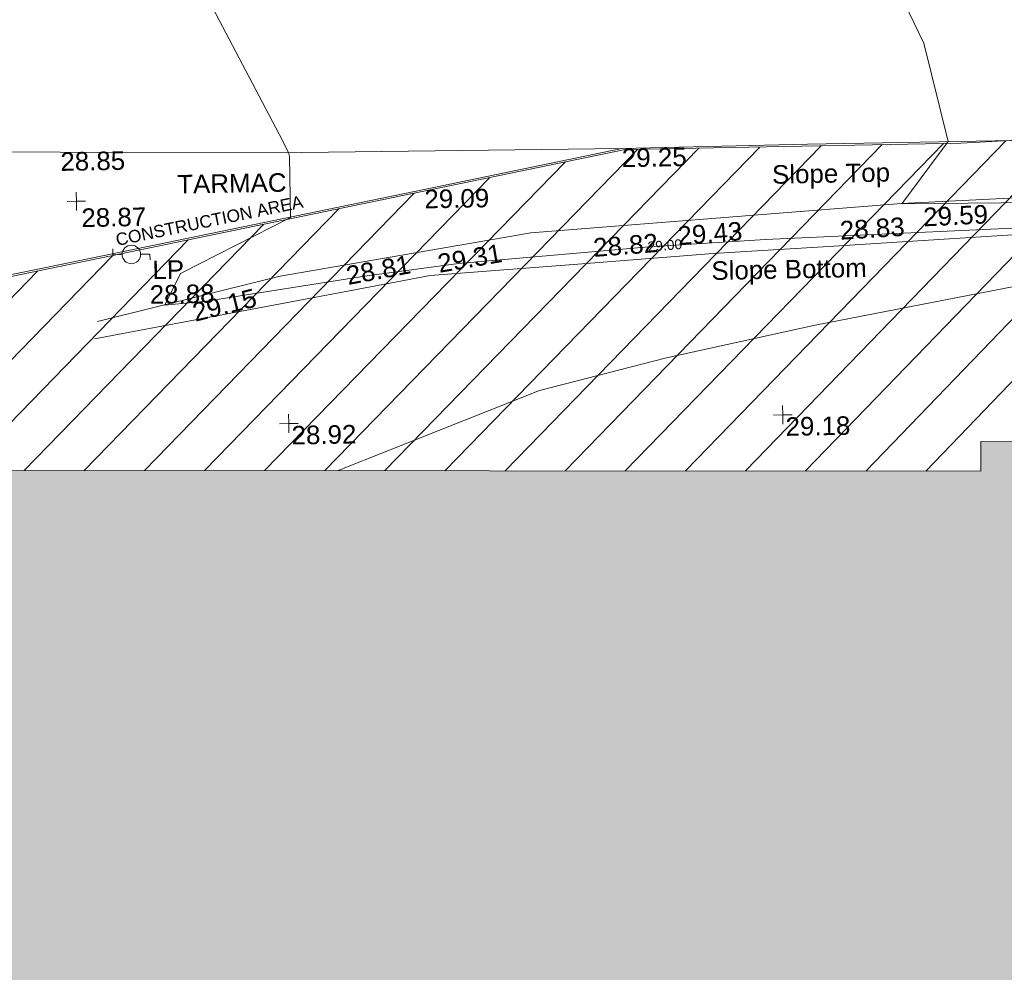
# Model space of a CAD drawing. Header units: millimetres. Extents: x -287732 to 520720, y -103372 to 287754.
# Tile 266 of 380: x 19717 to 39645, y 153938 to 173212. Entities that reach past the tile are written whole.
import ezdxf

# ---------------------------------------------------------------- set-up
doc = ezdxf.new("R2010")
doc.units = ezdxf.units.MM
for name, pattern in [('IMPORT-HIDDEN2 _3_', [4762.5, 3175, -1587.5]), ('IMPORT-UG_DRAINAGE_UNIDENTIFIED_QLB2 _2_', [2700, 1500, -300.0000000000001, 0, -250, 150, -300.0000000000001, 0, -200]), ('IMPORT-UG_ELEC_STREET LIGHTING_QLB2 _2_', [2700, 1500, -300.0000000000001, 0, -250, 150, -300.0000000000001, 0, -200])]:
    doc.linetypes.add(name, pattern=pattern)
for name, color, linetype, lineweight, true_color in [('00_TOPO_FENCE', 7, 'Continuous', 9, 0x3f7f4f), ('00_TOPO_FURN_LAMP_POST', 7, 'Continuous', 9, 0x666666), ('00_TOPO_LEVEL_SPOT', 7, 'Continuous', 9, 0x666666), ('00_UAV_LEVEL_SPOT', 7, 'Continuous', 9, 0x666666), ('00_UAV_SLOPE_BOTTOM', 30, 'Continuous', 9, 0xff7f00), ('00_UAV_SLOPE_TOP', 40, 'Continuous', 9, 0xffbf00), ('01_DTM_CONTOUR_MNR', 7, 'Continuous', 9, 0xa5a552), ('01_DTM_CONTOUR_MNR_LABELS', 7, 'Continuous', 9, 0xa5a552), ('12333-PUM-2D-U-0001-C01 - Rev2_REVIT IMPORT_dwg', 7, 'Continuous', 9, 0x767676), ('A_RHA_Line', 7, 'Continuous', 9, 0x00a600), ('PUM-CHAMBER EXTENTS', 6, 'IMPORT-HIDDEN2 _3_', 9, 0xff00ff), ('PUM-UNABLE TO SURVEY', 190, 'Continuous', 9, 0x7f00ff), ('PUM-UNIDENTIFIED-QLB2', 150, 'IMPORT-UG_DRAINAGE_UNIDENTIFIED_QLB2 _2_', 9, 0x007fff)]:
    doc.layers.add(name, color=color, linetype=linetype, lineweight=lineweight, true_color=true_color)
for name, color, linetype, lineweight in [('00_TOPO_ROAD_EDGE', 7, 'Continuous', 9), ('00_TOPO_SURVEY_TEXT', 7, 'Continuous', 9), ('A_RHA_Detail', 7, 'Continuous', 9)]:
    doc.layers.add(name, color=color, linetype=linetype, lineweight=lineweight)
doc.styles.add('Arial_1', font='arial.ttf', dxfattribs={"height": 250})
doc.styles.add('Swis721 Lt BT_1', font='swissl.ttf', dxfattribs={"height": 200})
doc.styles.add('Swis721 Lt BT_2', font='swissl.ttf', dxfattribs={"height": 375})

# ---------------------------------------------------------------- blocks, each defined once
blk = doc.blocks.new('12333-PUM-2D-U-0001-C01 - Rev2_REVIT IMPORT_dwg_MSL_Lamp_Post_SYM-2077199-Site Location Plan Proposed')
at = {"layer": '00_TOPO_FURN_LAMP_POST', "color": 254, "true_color": 0xcccccc, "flags": 128}
for points in [[(-500.1060478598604, 0), (-1000.212095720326, 0), (-1000.212095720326, 316.7338303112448)], [(500.1060478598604, 0), (1000.21209571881, 0), (1000.21209571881, -316.7338303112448)]]:
    blk.add_lwpolyline(points, dxfattribs=at)
at = {"layer": '00_TOPO_FURN_LAMP_POST', "color": 254, "true_color": 0xcccccc}
blk.add_circle((0, 0), 500.1060478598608, dxfattribs=at)
blk = doc.blocks.new('12333-PUM-2D-U-0001-C01 - Rev2_REVIT IMPORT_dwg_MM-2077200-Site Location Plan Proposed')
at = {"layer": '00_TOPO_LEVEL_SPOT', "color": 254, "true_color": 0xcccccc, "flags": 128}
for points in [[(0, -500.0000000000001), (0, 0), (-500.0000000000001, 0)], [(500.0000000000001, 0), (0, 0), (0, 500.0000000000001)]]:
    blk.add_lwpolyline(points, dxfattribs=at)
blk = doc.blocks.new('12333-PUM-2D-U-0001-C01 - Rev2_REVIT IMPORT_dwg_UAV-2077255-Site Location Plan Proposed')
at = {"layer": '00_UAV_LEVEL_SPOT', "color": 254, "true_color": 0xcccccc, "flags": 128}
for points in [[(0, -500.0000000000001), (0, 0), (-500.0000000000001, 0)], [(500.0000000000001, 0), (0, 0), (0, 500.0000000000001)]]:
    blk.add_lwpolyline(points, dxfattribs=at)
blk = doc.blocks.new('12333-PUM-2D-U-0001-C01 - Rev2_REVIT IMPORT_dwg_MGS62954_T2_Galway_ITM_3d_Rev1-2077680-Site Location Plan Proposed')
at = {"layer": '00_TOPO_FENCE', "color": 254, "true_color": 0xcccccc, "flags": 128}
blk.add_lwpolyline([(533917210.8499774, 725719413.5790299), (533920897.2640228, 725722460.6173444), (533924975.9873791, 725723213.0356815), (533932823.7300687, 725724684.2544779), (533936834.055387, 725725447.237831), (533940594.3079119, 725725466.5095569), (533946282.1384676, 725725466.6874782), (533949005.3609898, 725725595.4479479), (533953007.702599, 725725884.8935101), (533956868.8166245, 725726174.3537374), (533962564.0963076, 725726634.5533946), (533967466.2553149, 725727097.478056), (533974024.9029548, 725727775.8969332), (533981580.335156, 725728558.1503834), (533988359.9939132, 725729322.6214049), (533990621.588184, 725729601.8056607), (533993695.2178851, 725730037.3716668), (533996392.6667585, 725727018.971834)], dxfattribs=at)
at = {"layer": '00_TOPO_ROAD_EDGE', "color": 254, "true_color": 0xcccccc, "flags": 128}
blk.add_lwpolyline([(533908739.4146973, 725725947.7958801), (533912670.0000001, 725725800.0000001), (533916310.0000002, 725725740.0000001), (533919950.0000001, 725725680.0000001), (533925470.0000001, 725725570.0000002), (533929820.0000001, 725725480), (533936834.0553869, 725725447.2378309)], dxfattribs=at)
at = {"layer": '00_UAV_SLOPE_BOTTOM', "color": 254, "true_color": 0xcccccc, "flags": 128}
blk.add_lwpolyline([(533926095.5020001, 725721780.4730002), (533931024.3664668, 725722620.0286993), (533932911.5020001, 725722941.4730003), (533935991.5456952, 725723126.6943834), (533938648.502, 725723286.473), (533940984.2737063, 725723391.6327262), (533945889.5020001, 725723612.4730002), (533945979.1114188, 725723613.6384678), (533950978.6612934, 725723678.6630307), (533955423.5020001, 725723736.4730002), (533955977.917982, 725723717.0541885), (533958535.502, 725723627.4730002), (533959361.3967623, 725723508.1642195)], dxfattribs=at)
at = {"layer": '00_UAV_SLOPE_TOP', "color": 254, "true_color": 0xcccccc, "flags": 128}
blk.add_lwpolyline([(533959376.39128, 725724332.1499835), (533959212.5020001, 725724352.4730002), (533958411.5020001, 725724424.4729999), (533954383.5630055, 725724466.2303815), (533951080.5020001, 725724500.4729999), (533949388.2626512, 725724447.9470867), (533944396.3173795, 725724293.000634), (533942478.5020003, 725724233.4729999), (533939406.0361749, 725724045.2793543), (533934968.5020002, 725723773.4730002), (533934422.3101888, 725723688.8743863), (533929874.5020001, 725722984.473), (533929489.4098271, 725722896.1729335), (533926167.502, 725722134.4730002)], dxfattribs=at)
at = {"layer": '01_DTM_CONTOUR_MNR', "color": 254, "true_color": 0xcccccc, "flags": 128}
for points in [[(533930979.0969127, 725719029.6585271), (533935085.4094721, 725720582.326491), (533937669.1192009, 725721193.6077042), (533940689.3989756, 725721803.3353262), (533945457.5758684, 725722644.4815688)], [(533945311.136018, 725723715.2479968), (533939712.2363847, 725723550.7055357), (533937672.2529827, 725723460.2809875), (533937427.6401035, 725723449.4382474), (533933491.1266186, 725723174.1432494), (533931632.0532677, 725722956.8150887), (533928376.1216023, 725722504.4949398), (533927530, 725722440.0000001), (533927862.5388957, 725723074.420461), (533930110, 725724170.0000001), (533930105.5518651, 725725403.8528361), (533930090, 725725480), (533929905.3720683, 725725853.6574577), (533928540.0000001, 725728570.0000001)], [(533959310.2695957, 725720698.6002264), (533958710.4133758, 725723813.130792), (533958479.7215033, 725723996.3077878), (533956834.8374403, 725724061.76905), (533953111.8362012, 725724144.1945825), (533949192.5206046, 725724176.3281962), (533942480.0000001, 725724230), (533943440.0000002, 725725470.0000001), (533942986.1934584, 725727467.9160714), (533942510.0000001, 725728500)]]:
    blk.add_lwpolyline(points, dxfattribs=at)
at = {"xscale": 0.375, "yscale": 0.375, "zscale": 0.375}
for name, p in [('12333-PUM-2D-U-0001-C01 - Rev2_REVIT IMPORT_dwg_MM-2077200-Site Location Plan Proposed', (533925780.0000001, 725724570.0000001)), ('12333-PUM-2D-U-0001-C01 - Rev2_REVIT IMPORT_dwg_MSL_Lamp_Post_SYM-2077199-Site Location Plan Proposed', (533926873.8406577, 725723475.6621387)), ('12333-PUM-2D-U-0001-C01 - Rev2_REVIT IMPORT_dwg_UAV-2077255-Site Location Plan Proposed', (533930000.0000001, 725720000)), ('12333-PUM-2D-U-0001-C01 - Rev2_REVIT IMPORT_dwg_UAV-2077255-Site Location Plan Proposed', (533940000.0000001, 725720000))]:
    blk.add_blockref(name, p, dxfattribs=at)
at = {"layer": '00_TOPO_FENCE', "color": 251, "true_color": 0x666666, "insert": (533932823.7, 725724679.529608), "char_height": 375, "width": 1495.902363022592, "attachment_point": 1, "line_spacing_factor": 1.005061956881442, "style": 'Swis721 Lt BT_2'}
blk.add_mtext('29.09', dxfattribs=at)
at = {"layer": '00_TOPO_FURN_LAMP_POST', "char_height": 375, "attachment_point": 1, "line_spacing_factor": 1.005061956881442, "style": 'Swis721 Lt BT_2'}
for s, insert, width in [('LP', (533927293.7930259, 725723343.0335476), 707.5855621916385), ('28.88', (533927231.5104414, 725722845.0847043), 1495.902363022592)]:
    blk.add_mtext(s, dxfattribs=dict(at, insert=insert, width=width))
at = {"layer": '00_TOPO_LEVEL_SPOT', "insert": (533925875.0808528, 725724422.6102245), "char_height": 375, "width": 1495.902363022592, "attachment_point": 1, "line_spacing_factor": 1.005061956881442, "style": 'Swis721 Lt BT_2'}
blk.add_mtext('28.87', dxfattribs=at)
at = {"layer": '00_TOPO_ROAD_EDGE', "color": 251, "true_color": 0x666666, "char_height": 375, "width": 1495.902363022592, "attachment_point": 1, "line_spacing_factor": 1.005061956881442, "style": 'Swis721 Lt BT_2'}
for s, insert in [('28.85', (533925470.0000001, 725725565.2296078)), ('29.25', (533936834.1, 725725442.4296081))]:
    blk.add_mtext(s, dxfattribs=dict(at, insert=insert))
at = {"layer": '00_TOPO_SURVEY_TEXT', "color": 251, "true_color": 0x666666, "insert": (533927826.564811, 725725066.3089814), "char_height": 375, "width": 2450.430537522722, "attachment_point": 1, "line_spacing_factor": 1.005061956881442, "style": 'Swis721 Lt BT_2'}
blk.add_mtext('TARMAC', dxfattribs=at)
at = {"layer": '00_UAV_LEVEL_SPOT', "char_height": 375, "width": 1495.902363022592, "attachment_point": 1, "line_spacing_factor": 1.005061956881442, "style": 'Swis721 Lt BT_2'}
for s, insert in [('28.92', (533930051.8765643, 725719949.1441548)), ('29.18', (533940051.8765643, 725719949.1441548))]:
    blk.add_mtext(s, dxfattribs=dict(at, insert=insert))
at = {"layer": '00_UAV_SLOPE_BOTTOM', "color": 251, "true_color": 0x666666, "char_height": 375, "attachment_point": 1, "line_spacing_factor": 1.005061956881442, "style": 'Swis721 Lt BT_2'}
for s, insert, width, rotation in [('28.83', (533941211.7473537, 725723897.6051607), 1495.902363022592, 2.577795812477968), ('28.82', (533936211.3674719, 725723636.0378343), 1495.902363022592, 3.4413922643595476), ('28.81', (533931187.6598294, 725723150.2056909), 1495.902363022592, 9.666671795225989), ('Slope Bottom', (533938604.7648637, 725723128.9857819), 3685.143599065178, 0.14278730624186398)]:
    blk.add_mtext(s, dxfattribs=dict(at, insert=insert, width=width, rotation=rotation))
at = {"layer": '00_UAV_SLOPE_TOP', "color": 251, "true_color": 0x666666, "char_height": 375, "attachment_point": 1, "line_spacing_factor": 1.005061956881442, "style": 'Swis721 Lt BT_2'}
for s, insert, width, rotation in [('Slope Top', (533939866.6950881, 725725052.4280275), 2763.857699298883, 0.14278730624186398), ('29.59', (533942906.2703999, 725724137.8035566), 1495.902363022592, 1.7778496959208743), ('29.43', (533937923.1227946, 725723845.3497308), 1495.902363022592, 3.505082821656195), ('29.31', (533933043.9524289, 725723365.1900711), 1495.902363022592, 8.804472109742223), ('29.15', (533928059.1342908, 725722456.4959642), 1495.902363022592, 12.914444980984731)]:
    blk.add_mtext(s, dxfattribs=dict(at, insert=insert, width=width, rotation=rotation))
at = {"layer": '01_DTM_CONTOUR_MNR_LABELS', "color": 251, "true_color": 0x666666, "insert": (533937666.03804, 725723570.736824), "char_height": 200, "width": 797.8007824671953, "attachment_point": 2, "rotation": 3.642346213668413, "line_spacing_factor": 1.005061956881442, "style": 'Swis721 Lt BT_1'}
blk.add_mtext('29.00', dxfattribs=at)
blk = doc.blocks.new('12333-PUM-2D-U-0001-C01 - Rev2_REVIT IMPORT_dwg-1620468-Site Location Plan Proposed')
at = {"layer": 'PUM-CHAMBER EXTENTS', "true_color": 0xfff4d4}
h = blk.add_hatch(dxfattribs=at)
h.set_pattern_fill('FP_14', style=0, pattern_type=2)
h.set_pattern_definition([(45, (-533641079.65, -725615854.3560001), (-618.7184335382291, 618.7184335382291), [])])
h.paths.add_polyline_path([(351699.7223387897, 60394.56140982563), (351708.9931529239, 60906.25732130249), (352393.2163071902, 60898.13015708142), (353041.6677554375, 66223.39089351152), (353206.9931679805, 73966.25732118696), (353982.8594361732, 73952.71452510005), (354317.3501528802, 76699.64382133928), (358888.3501528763, 76111.64382135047), (361222.350152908, 86809.64382132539), (361563.3501529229, 88895.64382133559), (363078.3501529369, 90435.64382137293), (363904.3501529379, 101867.6438212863), (365385.1266995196, 110525.3932341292), (365230.9820148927, 110551.7047199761), (365498.4008083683, 111226.8875165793), (365470.0968050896, 111952.5482150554), (365624.7061381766, 111926.1574136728), (366051.3501529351, 114420.6438213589), (364898.3501528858, 114331.6438213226), (360524.3501529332, 111561.643821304), (356416.7002318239, 111258.678218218), (357929.2858412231, 111182.0907012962), (360544.5530249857, 111349.5624075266), (360546.5568067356, 111049.5690885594), (355314.0187962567, 111014.6190039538), (355309.6134037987, 111177.0234435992), (355277.3501528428, 111174.6438213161), (352644.3501529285, 114141.6438213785), (338239.8330883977, 112460.2766464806), (329804.3501528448, 111555.6438213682), (319532.3501528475, 110592.6438213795), (310517.3501528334, 109863.6438213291), (302620.3501528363, 109581.6438213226), (295825.3501529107, 109566.6438213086), (279813.350152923, 106549.6438213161), (276140.8366145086, 103581.1872824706), (276061.814112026, 103425.8629484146), (271406.8224872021, 105468.1551963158), (271509.3894614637, 105701.9358727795), (267649.3501529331, 107463.6438213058), (260223.350152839, 100640.6438213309), (259796.3501529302, 72682.64382134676), (269496.3501528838, 64316.64382130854), (273776.3501529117, 63665.64382135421), (309011.3501528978, 62955.64382139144), (311037.3501528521, 62074.6438213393), (338250.4136490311, 60841.37633496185), (351699.5658924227, 60394.56660730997)])
h.paths.add_polyline_path([(268358.9909750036, 65556.86419187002), (264596.4920611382, 69167.41490751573), (264804.2082447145, 69383.87273540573), (266581.5988270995, 67470.36930634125), (268566.7072650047, 65773.32227584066), (268393.5501527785, 65592.87780161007)])
h.paths.add_polyline_path([(332379.8871528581, 67575.85382149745), (302320.8871528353, 68122.85382142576), (302332.4158496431, 68783.33241919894), (280169.8095181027, 69186.63780598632), (280330.3604934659, 78384.59702432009), (275960.0958838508, 78464.13017966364), (276108.0612945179, 86595.19465455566), (280450.151176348, 86519.40319374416), (280756.2778082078, 103341.6855813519), (302910.5740271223, 102938.5317815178), (302920.972094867, 103534.2366836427), (310787.9439886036, 103391.077438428), (310815.0515439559, 104880.7045066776), (318228.828162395, 104745.7919744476), (318301.0448391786, 108714.2766025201), (322633.8020448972, 108635.4310593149), (322539.6341878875, 103240.5581443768), (349750.1643799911, 102745.3933022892), (349310.9351529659, 74176.4228213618), (332506.0083566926, 74506.52523825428), (332420.0679097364, 69783.88557772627)])
h.paths.add_polyline_path([(262373.7501529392, 72788.24382127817), (262335.6501529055, 75226.64382126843), (265345.5501529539, 75226.64382127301), (265383.6501528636, 72864.44382129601), (265304.282726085, 72862.43451935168)])
h.paths.add_polyline_path([(261383.1501529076, 75912.44382133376), (261459.3501528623, 80789.24382130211), (267517.2501529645, 80713.04382131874), (267441.0501529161, 75836.24382126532), (261504.349508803, 75910.91930113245)])
h.paths.add_polyline_path([(302573.8228673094, 78329.5292630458), (302592.4407276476, 78963.90062831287), (306343.567266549, 78898.43991812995), (306598.9518629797, 91613.856582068), (302817.47857218, 91689.80612071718), (302824.7189976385, 92271.11380375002), (296640.3411529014, 92395.32482125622), (296360.3411528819, 78454.32482147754), (302538.3452618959, 78330.24181806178)])
h.paths.add_polyline_path([(261840.3501529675, 80865.44382132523), (261687.9501528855, 92981.24382128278), (264050.1501528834, 92981.2438213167), (264202.5501529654, 80865.44382135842), (262112.9041611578, 80865.44382132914)])
h.paths.add_polyline_path([(274664.4282881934, 104261.9875886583), (272430.0401462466, 105281.7542374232), (273799.1437452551, 104582.3695657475), (274486.1144024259, 104328.01044291)])
h.paths.add_polyline_path([(315481.3501528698, 115683.6438212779), (326437.1652111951, 116343.5766866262), (364189.3501528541, 120948.6438212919), (366744.3501529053, 124721.6438213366), (363517.3501528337, 126053.6438213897), (359872.3501529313, 126432.6438213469), (352849.3501528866, 126181.6438212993), (339104.3501528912, 124625.6438213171), (335451.3501528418, 124514.6438212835), (325145.3501528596, 123235.643821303), (319635.3501528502, 122976.6438213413), (314446.3501528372, 122493.6438213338), (313566.3501528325, 118980.6438212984), (313763.6326656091, 118640.9882366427)])
h.paths.add_polyline_path([(322305.0501529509, 119194.0438212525), (322152.6501528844, 121403.8438213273), (326724.6501528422, 121784.8438212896), (326877.0501529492, 119498.8438213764), (323355.1979920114, 119264.0536772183)])
h.paths.add_polyline_path([(328629.650152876, 120870.4438213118), (328477.2501528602, 122089.6438212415), (329810.7501529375, 122242.0438213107), (329963.150152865, 121022.843821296), (328841.381541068, 120894.6416942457)])
h.paths.add_polyline_path([(317352.0501529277, 121480.0438213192), (317352.0501529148, 121861.0438213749), (317618.7501529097, 121856.3885555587), (317618.7501529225, 121480.0438212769), (317362.3608134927, 121480.0438213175)])
h.paths.add_polyline_path([(331601.450152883, 122089.6438213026), (331144.2501529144, 122242.0438212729), (331258.5501528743, 122623.0438212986), (331715.7501528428, 122470.6438213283), (331644.5503212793, 122233.3110493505)])
at = {"layer": 'PUM-UNABLE TO SURVEY', "color": 7, "true_color": 0xfff4d4, "flags": 128}
blk.add_lwpolyline([(276146.350152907, 103585.6438212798), (279813.3501529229, 106549.643821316), (295825.3501529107, 109566.6438213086), (302620.3501528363, 109581.6438213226), (310517.3501528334, 109863.6438213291), (319532.3501528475, 110592.6438213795), (329804.3501528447, 111555.6438213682), (338504.3501529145, 112488.6438213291), (352644.3501529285, 114141.6438213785), (355277.3501528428, 111174.6438213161), (355312.9323998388, 111177.2682409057)], dxfattribs=at)
blk.add_blockref('12333-PUM-2D-U-0001-C01 - Rev2_REVIT IMPORT_dwg_MGS62954_T2_Galway_ITM_3d_Rev1-2077680-Site Location Plan Proposed', (-533641079.6498471, -725615854.3561786))
at = {"layer": 'PUM-UNIDENTIFIED-QLB2', "insert": (287360.6745043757, 108400.1130517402), "char_height": 250, "width": 4603.372719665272, "attachment_point": 2, "rotation": 10.670634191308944, "line_spacing_factor": 0.9417779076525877, "style": 'Arial_1'}
blk.add_mtext('CONSTRUCTION AREA', dxfattribs=at)

msp = doc.modelspace()

# ---------------------------------------------------------------- hatches: boundary and pattern name
at = {"layer": 'A_RHA_Detail', "true_color": 0xc0c0c0}
h = msp.add_hatch(color=9, dxfattribs=at)
h.paths.add_polyline_path([(-80880.60083809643, -68502.79057078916), (-80400.865924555, -68483.41509113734), (-80400.865924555, -62984.64684185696), (-24474.85765177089, -63009.32043784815), (-24456.14471271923, -50840.30023858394), (-36622.55041039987, -50831.65104353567), (-36622.55041039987, -44228.57792613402), (-50959.0526582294, -44218.38599194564), (-50959.0526582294, -42573.78171514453), (-54563.9325804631, -42571.21897729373), (-54565.69773352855, -45054.17447474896), (-92408.82109321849, -45027.27149621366), (-92411.78875845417, -49201.74309222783), (-100061.9988811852, -49201.74309222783), (-100052.2214449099, -64852.82557838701), (-86120.90825229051, -64852.82557838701), (-86092.1662649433, -62957.90041523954), (-84861.10047608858, -62957.90041523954), (-84854.79052929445, -68240.109737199), (-80870.60226892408, -68240.10973722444)])
h.paths.add_polyline_path([(-137238.9269902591, -68461.9384092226), (-132719.7426408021, -68433.0633692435), (-132847.0731201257, -62850.04282283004), (-130454.6837966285, -62916.63108078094), (-130498.2830220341, -61355.85393642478), (-117581.136331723, -61423.42893438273), (-117492.3908565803, -49183.91309190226), (-125136.5200282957, -49178.47881952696), (-125133.572703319, -45032.61887136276), (-163007.1824077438, -45005.6942194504), (-163007.1824076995, -44090.2963411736), (-163123.8521269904, -44090.21339942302), (-163122.6389897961, -42383.75184302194), (-166563.8543419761, -42383.75184298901), (-166565.034908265, -44044.39824208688), (-193158.4656786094, -44025.49275805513), (-193195.152889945, -62863.65652504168), (-137269.7106414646, -62916.63108078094), (-137254.3708868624, -65679.90523788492)])
h.paths.add_polyline_path([(120310.9497607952, -32334.28230164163), (120312.4652266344, -31610.73011961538), (133451.2244789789, -31638.24899384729), (133469.2230092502, -19717.98315780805), (121295.7536929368, -19692.48606430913), (121319.8434528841, -8190.941560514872), (112277.0825930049, -8172.001674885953), (112263.1770823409, -14811.1234547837), (78285.85310969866, -14739.95861438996), (78292.82277619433, -8167.077575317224), (75241.99098605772, -8160.673431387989), (69355.76844233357, -8152.931592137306), (69353.6659720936, -9156.74635762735), (68372.60878945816, -9154.691552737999), (68372.60878945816, -13705.52853215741), (69333.7233474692, -13707.54156770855), (69325.07112547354, -16249.53369228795), (66623.4489111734, -16249.53369228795), (66619.79243935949, -17995.29925530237), (65989.07757494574, -17995.2992552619), (65985.44262772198, -19730.78799483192), (57152.23993377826, -19712.28702421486), (57127.42535098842, -31559.89463417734), (70277.87165424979, -31587.43801817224), (70277.87165431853, -32271.7414715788), (78263.96947909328, -32285.12944888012), (78266.62661740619, -31019.79372153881), (112335.8856506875, -31091.15111860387), (112335.8856506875, -32317.57330553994), (119781.4233959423, -32333.17321913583)])
h.paths.add_polyline_path([(7503.717409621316, -1791.439263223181), (15482.43097392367, -674.0213231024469), (15484.0826588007, 148.1327206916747), (56188.28042539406, 205.5276654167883), (56155.84326007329, 14338.3166313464), (18016.62665935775, 14236.48149539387), (17967.9025208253, 34313.18372071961), (21727.10644863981, 34324.0692624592), (21708.90974962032, 40608.10218321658), (18009.66447159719, 40608.10218321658), (17995.54603706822, 45483.75063442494), (9770.084204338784, 45420.6329473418), (3966.213879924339, 45446.76585222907), (3984.771235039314, 14176.56786832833), (1023.062455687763, 14176.56786837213), (-276.5134647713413, 14190.52623461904), (-231.6790044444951, 5968.135265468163), (-226.4491536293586, 193.7444677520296), (553.0869992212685, 183.4716499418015), (7477.609307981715, 143.2867586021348), (7488.638446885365, -674.0213231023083)])
h.paths.add_polyline_path([(77755.59663317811, 53.47451145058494), (77729.51881611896, 1699.844979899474), (94464.47132486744, 1659.976083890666), (94606.37913471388, 17991.390236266), (88810.4190114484, 18015.03260816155), (88799.89418497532, 14436.74271609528), (69413.88950349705, 14457.8773889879), (69377.35724448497, 99.62816357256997), (75241.99098605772, 67.32134432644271)])
h.paths.add_polyline_path([(61252.12079701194, 46453.95617366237), (105774.7348988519, 46472.68783506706), (105768.2642198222, 61852.61234306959), (92285.13876309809, 61852.61234306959), (92308.59670399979, 65784.30757140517), (96107.4668000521, 65767.60445243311), (96059.68081117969, 75209.20847378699), (101084.8427276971, 75071.88872764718), (104988.0046543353, 74765.36560406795), (108403.6894220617, 74363.8408943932), (112009.2703903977, 73787.25420861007), (115645.3524815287, 73049.69667206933), (116890.8108051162, 72761.69136252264), (120208.9929833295, 71893.18353872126), (120865.241739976, 71703.68484519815), (124135.6329506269, 70669.67317906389), (127435.6253142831, 69480.50055823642), (127820.4368670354, 69394.93141813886), (128274.3081769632, 69331.69585753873), (128731.8791144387, 69306.66104516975), (129189.9401488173, 69320.00258290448), (129645.2782985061, 69371.62688826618), (130094.6997111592, 69461.17185603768), (130535.0520071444, 69588.00939074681), (130963.246434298, 69751.24981927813), (131376.2795165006, 69949.74812590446), (131771.2541232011, 70182.11198903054), (132162.5575600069, 70460.5404660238), (132496.0921583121, 70741.69081113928), (132820.871367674, 71064.98072578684), (133117.4593294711, 71414.31364272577), (133383.77568926, 71787.23923950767), (133616.5473239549, 72178.5372844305), (133817.1647262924, 72590.54524898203), (133982.6025969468, 73017.89547513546), (134111.7005086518, 73457.59040801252), (134203.5529320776, 73906.54590458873), (134257.5155883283, 74361.61286216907), (134272.5462649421, 74819.5993153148), (134250.5259875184, 75277.29281745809), (134189.6227572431, 75731.48297747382), (134090.9274700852, 76178.98397757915), (133955.1324028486, 76616.65691993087), (133783.1900598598, 77041.43184345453), (133576.3064937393, 77450.32925647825), (133335.932843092, 77840.48103920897), (133063.7551572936, 78209.15055532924), (132761.6825665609, 78553.75185442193), (132431.8338935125, 78871.8678050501), (132076.5227905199, 79161.26705197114), (131698.2415080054, 79419.91966861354), (131299.6434187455, 79646.01139197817), (131093.5942456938, 79746.34209763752), (132146.0467355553, 83110.22226145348), (122787.7632953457, 86282.54285518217), (121604.3555412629, 82800.3591886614), (117095.9864227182, 83870.84033785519), (116841.9598400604, 83526.35449572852), (116120.5435466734, 91221.93611972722), (110237.7341284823, 91274.27491021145), (110194.3680786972, 90435.39030214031), (104988.0046543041, 90486.49901390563), (104973.2761846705, 94309.82427956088), (103746.1314668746, 94309.8242795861), (103839.9937121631, 122852.1474271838), (96365.09202306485, 122931.9599470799), (96350.3400238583, 123952.4168585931), (104555.5505249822, 123902.1925226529), (104607.3234458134, 120248.5396156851), (125502.5015002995, 120134.1933400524), (125662.0200253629, 137657.3796882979), (114479.5865733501, 137699.2256881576), (114382.306264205, 129149.9458158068), (104644.159003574, 129187.9975073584), (104577.9931702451, 126217.3903144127), (101184.4926406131, 126159.1566967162), (101264.6166812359, 135959.2655565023), (89967.23178808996, 135988.8856164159), (89927.63362986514, 125823.6463181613), (93630.53562302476, 125840.7948842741), (93580.65688892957, 122931.9599470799), (88697.38835376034, 122904.7310126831), (88679.3898954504, 95739.09143775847), (86378.25848996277, 95739.09143775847), (86378.18187189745, 96178.1008337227), (83279.50743284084, 96200.92083327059), (83273.62493422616, 95735.74732133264), (70169.67509619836, 95733.22421950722), (70166.26842742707, 96272.07409347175), (66674.99731294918, 96257.14073655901), (66654.74538556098, 95755.71092136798), (65784.77231079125, 95755.71092136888), (65887.65094984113, 117470.630565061), (53473.3427162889, 117487.9046429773), (53434.44066309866, 98570.46349063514), (40649.41626916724, 98570.46349063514), (40610.16711559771, 94406.01479078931), (38853.82372868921, 94410.36303440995), (38848.65589191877, 89463.65332729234), (40612.46601912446, 89518.45976927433), (40665.38257362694, 86257.73741128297), (38372.19584460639, 86305.72309285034), (38369.79374539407, 76901.0507917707), (50937.9512507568, 76944.40198294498), (50922.88567286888, 74598.78180889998), (56484.9061132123, 74588.85093771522), (56484.9061132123, 75194.85181995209), (92465.4037153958, 75233.0258166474), (92645.92783662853, 71766.64845094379), (89810.55521366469, 69362.83965827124), (85313.16173974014, 69360.94750420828), (85313.16173974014, 66907.4050808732), (75210.14498263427, 66903.15451589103), (75210.14498263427, 63815.70944550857), (70819.40014309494, 63815.70999200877), (70819.21601505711, 64253.35708059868), (69456.83415683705, 64253.35708059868), (69455.7195737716, 66901.99623166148), (61303.32856759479, 66898.5668068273), (61304.56054988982, 63970.32021231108), (70500.41048208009, 63970.32021219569), (70500.4088543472, 61852.59006207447), (61245.6438848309, 61848.69637488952), (61252.03558504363, 46656.49344428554)])
h.paths.add_polyline_path([(-17153.16561239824, 48569.32684293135), (-17153.16561224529, 60770.38083685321), (-29362.88357759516, 60774.70428694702), (-29362.88357759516, 67399.20394580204), (-43507.24466814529, 67405.01911303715), (-43488.5313307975, 69093.07334175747), (-45766.41866231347, 69109.32868388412), (-45794.3462003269, 67405.01911303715), (-47272.11273194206, 67404.2124544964), (-47272.44887633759, 66454.91798908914), (-86004.56386332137, 66468.63299519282), (-86006.66970787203, 60521.58362721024), (-92662.87722510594, 60521.58362721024), (-92665.2138765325, 50184.35611932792), (-79752.0168396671, 50179.78309939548), (-79752.016597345, 48591.4932381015), (-17157.7163123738, 48569.32845417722)])
h.paths.add_polyline_path([(-201056.4185878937, 48628.75479108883), (-138377.9751621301, 48634.64535779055), (-138377.9751621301, 50133.28201003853), (-125467.710581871, 50134.49626164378), (-125468.6909603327, 60566.1903686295), (-132186.8595614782, 60565.86652591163), (-132187.4203588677, 66533.0197876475), (-170643.3098734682, 66805.61809689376), (-170643.3098732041, 67738.78475848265), (-200340.0100486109, 67488.93693764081), (-200348.7171487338, 60827.78025104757), (-201057.5650552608, 60827.71357558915), (-201056.6510294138, 51102.04313372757)])
h.paths.add_polyline_path([(-240051.5126725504, 54769.19491160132), (-239444.490259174, 54811.10754483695), (-239186.5396223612, 54841.92927608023), (-238764.8191577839, 54940.98166103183), (-238382.4735933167, 55122.46891388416), (-237990.3402229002, 55354.87497234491), (-237269.2031023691, 55936.21515020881), (-237032.4836384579, 56225.56611516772), (-236793.0039602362, 56569.31473944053), (-236554.5880578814, 57004.26389721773), (-236432.7219585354, 57267.46508908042), (-236300.081527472, 57753.26238983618), (-236250.7285154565, 58017.17885684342), (-236235.6490609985, 58516.21786804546), (-236233.2538429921, 58987.85640053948), (-236213.7029795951, 59823.48083769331), (-236363.8287855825, 59820.86038205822), (-236634.0279869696, 60698.06075827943), (-236391.9547756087, 61432.19726339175), (-236225.4740089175, 61435.10319600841), (-236201.6036569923, 62637.68779596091), (-232563.5271750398, 62639.28734435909), (-232563.5271750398, 63049.03842404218), (-232732.1945866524, 63049.15302218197), (-232860.1521277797, 63457.95890274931), (-232731.606808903, 63914.24862697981), (-232560.8209656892, 63914.24862697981), (-232515.1276847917, 70598.00033009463), (-240628.6947849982, 70598.85496273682), (-240629.7923196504, 72350.98321577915), (-246412.6011212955, 72347.36085933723), (-246412.6011212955, 70616.45923936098), (-254449.5805725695, 70618.60952619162), (-254454.637144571, 70754.06491720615), (-254469.7140363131, 73191.66276250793), (-263883.2532625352, 73267.83063688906), (-263902.4181505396, 68260.74348553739), (-263714.8217520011, 68259.82096572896), (-263552.9672900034, 67819.65434396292), (-263719.0883117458, 67392.2068408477), (-263913.6298699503, 67392.20684284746), (-263956.7001913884, 58633.76423459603), (-260181.1963171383, 58611.22607638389), (-260192.3146983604, 56354.25111579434), (-257184.684388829, 56339.46086021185), (-257213.4419957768, 57092.93866021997), (-257338.5163846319, 57093.27331223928), (-257471.0109294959, 57531.74572308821), (-257338.5163845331, 58062.22513696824), (-257203.4956297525, 58064.06881289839), (-257173.5751889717, 58598.54056692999), (-256478.2273617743, 58575.27357994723), (-256478.2273617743, 58788.51859473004), (-256013.0091299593, 58911.92701534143), (-255397.0786664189, 58780.99767617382), (-255397.0786664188, 58595.982422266), (-243809.885361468, 58585.92793201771), (-243805.3570672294, 58352.04527760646), (-243740.939469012, 57884.52572680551), (-243619.0830608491, 57421.84877545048), (-243424.3877545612, 56943.65915412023), (-243247.1437899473, 56608.24157713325), (-243003.0710579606, 56249.99021479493), (-242732.2093200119, 55932.75703082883), (-242371.7230178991, 55603.12658811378), (-242141.255125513, 55424.88676767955), (-241804.9643037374, 55216.88439822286), (-241529.4640827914, 55077.02869055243), (-241100.6275144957, 54917.18295003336), (-240836.2134980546, 54840.82833176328), (-240453.4486195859, 54788.60784130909), (-240218.9578693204, 54777.28227442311)])
h.paths.add_polyline_path([(40276.69022552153, 59895.36417752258), (40328.62676029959, 69196.9439153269), (36588.99968785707, 69217.8245910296), (36619.46637569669, 74674.25962428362), (32264.36460078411, 74687.02318924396), (32233.48293867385, 69156.26826306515), (11916.69390495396, 69269.70959686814), (11966.66200111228, 78218.75165974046), (29087.509017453, 78123.15526808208), (29143.44567205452, 88141.1370047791), (15719.348796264, 88216.09212953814), (15732.60379610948, 90589.9978889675), (4594.294101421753, 90652.19003489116), (4525.129359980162, 78265.12250449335), (10096.76365553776, 78234.01258731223), (10077.43887221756, 74773.03821910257), (4547.641142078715, 74803.91453678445), (4465.579974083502, 60107.1600234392), (19125.89094760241, 60025.30234268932), (19139.86249374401, 62527.53804644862), (31738.59196305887, 62457.19146404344), (31724.55430858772, 59943.11609815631), (38369.79364225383, 59906.01157293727)])
h.paths.add_polyline_path([(-246083.0241259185, 72334.29150213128), (-246083.0594797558, 72334.30275087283), (-246208.2905500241, 72334.29150213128)])
h.paths.add_polyline_path([(-114575.3004830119, 112178.0758695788), (-114575.3246435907, 112178.0758695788), (-114707.2752166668, 115801.5811617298)])
h.paths.add_polyline_path([(-154699.9178765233, 101760.4080976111), (-114382.050333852, 101776.0542914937), (-114382.050333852, 106926.9360164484), (-113755.641395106, 106927.1792101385), (-113757.5507412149, 111847.2721531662), (-114431.6837526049, 111847.2721531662), (-114431.8097758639, 112178.0758695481), (-114575.3004830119, 112178.0758695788), (-114578.9984943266, 121707.2390833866), (-123056.9849702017, 121707.2390833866), (-123068.8201032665, 156452.7036899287), (-119381.2340625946, 156454.1348067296), (-119381.2340625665, 160165.8597952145), (-115501.031452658, 160167.3662801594), (-115503.3750945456, 166206.5793118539), (-132411.7987151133, 166599.6604729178), (-132411.8243278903, 166665.6603411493), (-135275.0124468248, 166664.5490317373), (-135275.0124468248, 166628.1883101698), (-135911.3205076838, 166628.1944502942), (-135911.3479256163, 166352.1604668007), (-152521.1633846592, 166345.7146753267), (-152518.3680955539, 159142.6836790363), (-150699.3133726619, 159117.9265656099), (-150758.5477087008, 122560.691203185), (-151059.2005266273, 122560.691203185), (-151061.0981347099, 121302.4374932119), (-154138.3148337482, 121372.6012653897), (-154138.3148337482, 121865.1834517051), (-154704.3888425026, 121867.2611370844), (-154688.5451973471, 119352.3937021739), (-154745.5933227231, 119352.3715636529), (-154745.5763474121, 118722.1532660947), (-160794.1544526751, 118748.7442832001), (-160794.1544526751, 119410.5425977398), (-163852.1622693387, 119422.408321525), (-163855.0715294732, 118762.2003111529), (-167568.6765459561, 118778.5256058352), (-166634.6619849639, 124395.1277019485), (-166930.050559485, 124500.0918161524), (-167568.6765459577, 124707.6250903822), (-168028.2173235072, 124841.3808647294), (-168630.5006276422, 124991.3056740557), (-169238.2056069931, 125117.4693074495), (-169850.3952285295, 125219.6772876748), (-170466.1255403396, 125297.7720169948), (-171089.11025998, 125351.8553033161), (-171704.4065937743, 125381.1774255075), (-172325.0479971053, 125386.3595015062), (-172782.2248668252, 125374.5832362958), (-173401.7764235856, 125337.4554476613), (-174109.844898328, 125263.4341236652), (-174634.1213722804, 125190.4100126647), (-175245.0145766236, 125080.719099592), (-176047.1958093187, 124895.7675260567), (-176665.4852587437, 124724.7228134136), (-177045.3001228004, 124609.1129151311), (-177631.5127792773, 124405.2077276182), (-176665.4852586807, 118818.5158794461), (-177558.9402083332, 118822.4435768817), (-177662.2853368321, 125263.4341236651), (-176365.3912351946, 126542.9270807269), (-159462.2970490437, 126319.910391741), (-157057.7396790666, 128609.0850976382), (-157060.6673204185, 136153.1661957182), (-158638.8016610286, 137740.2441626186), (-159352.3735831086, 137740.2441626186), (-161634.4140634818, 140201.1078539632), (-168727.9404945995, 140256.8191146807), (-171035.0401161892, 137942.8847305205), (-174184.1459014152, 137942.8847305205), (-176460.1167434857, 140292.2858551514), (-177341.6856934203, 140292.2858551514), (-177341.7113613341, 140358.4281613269), (-183428.5803825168, 140356.0660244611), (-185921.6385985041, 137917.4639994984), (-185921.6385985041, 131757.3091155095), (-186906.8767412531, 131756.9267733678), (-187725.3914540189, 130809.9989183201), (-187724.058890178, 127376.1828148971), (-186481.0281350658, 126304.5577463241), (-186479.4846754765, 122327.2959175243), (-185176.2828158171, 121059.4673825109), (-180304.1129154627, 121059.4673824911), (-180304.1136492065, 118802.0484409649), (-193555.3706955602, 118802.0484409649), (-193555.368699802, 133117.8341649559), (-192593.6442938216, 133118.2073819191), (-192593.6442938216, 134200.8158367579), (-192224.6284783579, 134200.9592041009), (-192225.5653014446, 136615.0101267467), (-192595.0012460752, 136615.0101267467), (-192595.4357332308, 137734.4745165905), (-193589.2709668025, 137734.4746851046), (-193589.2685988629, 147474.570583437), (-193163.2062206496, 147492.8644732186), (-192765.7252967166, 147531.087133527), (-192359.9383250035, 147589.5931622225), (-192199.8207947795, 147616.5827294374), (-191882.7548926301, 147682.9245600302), (-191568.5380070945, 147761.6632019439), (-191257.654638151, 147852.677242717), (-190828.6072909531, 148002.2045655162), (-190647.7999969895, 148070.9514233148), (-190349.7690789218, 148197.8750094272), (-190056.9509284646, 148336.4013817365), (-189769.797051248, 148486.3169427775), (-189405.3590254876, 148698.0567944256), (-189132.906026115, 148873.2749095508), (-188867.542109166, 149059.0543929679), (-188609.6764469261, 149255.1087866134), (-188354.9814055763, 149465.3525772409), (-188079.6339208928, 149713.879248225), (-187884.9836199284, 149901.8220103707), (-187545.928247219, 150265.8040604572), (-187446.29984479, 150378.3960832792), (-187241.3270201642, 150629.2310214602), (-187046.3599558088, 150887.9197697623), (-186861.6992771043, 151154.0634500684), (-186546.1373636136, 151669.829875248), (-186524.4196769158, 151707.0632450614), (-163675.2898318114, 151669.829875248), (-163687.5843045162, 148134.07679455), (-157303.6541541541, 148136.492106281), (-157303.6541541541, 155759.91501608), (-157557.4317586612, 155765.0384228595), (-157555.9168973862, 166678.0466575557), (-187009.2021991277, 166699.7464767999), (-187013.0952111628, 162054.4009359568), (-188707.17754695, 162044.5925187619), (-188705.9961892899, 155021.5333641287), (-188737.9999316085, 154650.5326604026), (-188799.0133969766, 154283.1866125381), (-188857.2045401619, 154035.4341107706), (-188966.1106131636, 153679.3368924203), (-189102.6200311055, 153332.8820747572), (-189265.8911675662, 152998.2056672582), (-189454.9174011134, 152677.371060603), (-189645.2484685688, 152421.3220123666), (-189916.9563410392, 152104.2450531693), (-190212.7041973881, 151809.4634871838), (-190530.6686598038, 151538.7947471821), (-190868.8893671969, 151293.9075915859), (-191225.281078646, 151076.3118324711), (-191597.6465194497, 150887.3490191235), (-192092.8415776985, 150682.5621956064), (-192519.2468154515, 150561.8451365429), (-192903.8930791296, 150482.240889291), (-193187.215491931, 150440.8868273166), (-193594.1866364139, 150407.1257787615), (-193594.5952989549, 151459.9895227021), (-205369.2399268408, 151455.4201247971), (-205354.4523517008, 113350.0822379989), (-207187.1580384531, 113349.3710182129), (-207184.3024929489, 105991.0636522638), (-205312.8748221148, 105991.1901500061), (-205311.2362476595, 101769.6553082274), (-175488.6451201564, 101781.2285901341), (-175488.6451201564, 110889.6985621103), (-154703.4627663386, 110897.5679794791), (-154700.2792295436, 102691.5597281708)])
h.paths.add_polyline_path([(193735.9435693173, 113047.8274774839), (208865.0938716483, 114991.0266430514), (208976.1154123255, 114126.6471160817), (216447.8967332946, 115086.3281915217), (216038.7305308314, 118271.9702413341), (232648.5073383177, 120405.3421626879), (233425.993615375, 114352.0734369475), (240632.2017567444, 115277.6440988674), (239854.8412683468, 121329.9334727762), (256406.8682407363, 123455.8879629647), (257091.7572256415, 118089.1198988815), (264572.2871227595, 119040.8180953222), (261877.8350555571, 138524.7609215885), (259178.7147038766, 138221.6086035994), (259197.3483655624, 137439.0084132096), (254686.1480587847, 136897.0007612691), (255412.6810205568, 131314.8303176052), (240852.7447969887, 129522.4514056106), (239771.0426543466, 137918.8519126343), (240649.5822431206, 138010.1984551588), (240062.3063116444, 142776.6750342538), (239165.7694642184, 142685.0143484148), (237630.9646614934, 151018.3171732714), (266172.8791088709, 154560.7889781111), (271297.1876944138, 142612.4006970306), (276531.7397502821, 144861.098714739), (274941.5029779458, 148527.9037281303), (302074.5307653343, 160134.9084326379), (300215.9323773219, 164320.1841173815), (301528.1613272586, 164907.0997989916), (300405.1237791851, 167477.8916353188), (299016.6944531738, 166945.7181824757), (295626.7488506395, 174518.754428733), (294333.0289184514, 177537.1551681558), (287288.8475947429, 174518.754428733), (289427.6893504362, 169661.0163463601), (272956.7816584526, 162557.1203578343), (271943.2187787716, 164897.4305293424), (267016.3118217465, 162764.0369715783), (268502.3094164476, 159357.0430143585), (265200.4029574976, 157946.4096681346), (226856.416695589, 153146.7821792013), (227510.3041274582, 148852.0205334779), (228280.9873165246, 141179.0007483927), (227302.3544112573, 141050.281300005), (227895.3788235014, 136433.1758633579), (228748.5501749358, 136523.8855003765), (229602.3077302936, 128023.7667641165), (217691.2359889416, 126493.8999679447), (217642.3600127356, 126874.433267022), (215138.5007311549, 126552.8357430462), (215194.9980427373, 126112.965074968), (215015.6132226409, 126089.924757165), (214840.9672575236, 127449.66446064), (192258.7012018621, 124549.1816390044), (193486.3576426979, 114991.0266430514)])
h.paths.add_polyline_path([(-78076.24187439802, 117605.5188722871), (-78076.23951902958, 117610.0871211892), (-78070.318122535, 129485.7330792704), (-74723.15926543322, 129478.385255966), (-74723.15926543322, 125435.7860624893), (-48015.64546086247, 125380.0246061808), (-47996.55031653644, 135872.5822179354), (-61198.15919578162, 135901.5630078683), (-74714.72264144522, 135923.5088764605), (-74723.6287602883, 131865.2975510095), (-78070.318122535, 131872.642169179), (-78062.97909487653, 149549.7689430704), (-58292.26570492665, 149541.5607197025), (-58292.26570491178, 148946.2407608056), (-37707.70924046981, 148937.6946533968), (-37703.30827430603, 159740.0672041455), (-44148.26955755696, 159742.7429641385), (-44148.26955755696, 162961.3319174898), (-49829.95437583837, 162961.3319174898), (-49830.92144130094, 160632.0129326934), (-78494.09026625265, 160643.9130440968), (-78494.09026625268, 161615.1537738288), (-78739.225852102, 161615.2555472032), (-78691.7919454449, 168187.9195488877), (-90844.57645036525, 168126.8149079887), (-90962.52567694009, 152686.7636277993), (-89064.97866809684, 152685.9758215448), (-89079.54115380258, 117610.0871211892), (-78374.80218507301, 117605.6428258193)])
h.paths.add_polyline_path([(69254.82576126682, 129235.9722870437), (69259.97086178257, 136167.789247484), (86068.0992678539, 136131.0235193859), (86008.66431381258, 164703.3084147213), (58789.63167882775, 164723.511581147), (58789.63167882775, 170119.2062865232), (54460.1632489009, 170122.4198087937), (54457.21717773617, 166153.279245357), (47042.2151650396, 166158.7829869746), (47041.10931533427, 164668.9097040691), (39173.27935198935, 164674.7495545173), (39172.83712618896, 164078.9539098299), (17014.87910992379, 164095.4005254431), (17002.38841206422, 147267.1142245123), (12659.63471563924, 147267.1142245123), (12653.60087534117, 139137.9291796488), (17031.41608901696, 139134.6797717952), (17024.5879174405, 129935.3194463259), (39191.34773726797, 129918.8662983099), (39191.34773726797, 129258.2867272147), (69014.0340609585, 129236.1510132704)])
h.paths.add_polyline_path([(39265.62356917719, 139467.8223435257), (33050.91021530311, 139484.1586867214), (33087.56357182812, 153427.9220784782), (39277.60130889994, 153411.6505991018), (39277.60130890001, 152830.3127277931), (43058.29603858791, 152820.3745823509), (43024.83899408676, 140092.5601633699), (39267.2657899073, 140092.5601633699)])
h.paths.add_polyline_path([(1979.548949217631, 189123.2414339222), (18699.10403225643, 189180.0465563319), (18678.46874730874, 195253.6675675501), (24349.02704561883, 195272.9334348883), (24334.96888372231, 199550.7690688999), (28829.78348974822, 199566.0403168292), (28798.3577216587, 208815.6446464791), (24334.949615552, 208806.151404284), (24333.90624841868, 209113.2475694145), (16811.59093053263, 209087.6903002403), (16806.58456499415, 208843.5909093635), (6772.293057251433, 208809.4991440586), (6797.166076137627, 201488.5780549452), (-8471.058649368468, 201436.7038490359), (-8471.058649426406, 200429.0172028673), (-11856.09020770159, 200417.5164702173), (-11823.72827009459, 190892.3684138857), (-7614.729360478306, 190906.6685966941), (-7614.729360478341, 190170.8290169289), (-4608.619189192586, 190169.2993656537), (-4608.238782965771, 190916.8832264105), (1973.379031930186, 190939.2444180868), (1977.122761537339, 189837.3456693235)])
h.paths.add_polyline_path([(-20506.22133143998, 190640.0286460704), (-20122.28942212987, 206347.1214480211), (-41550.34215551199, 207015.2557957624), (-41462.26177903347, 210449.6195896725), (-31391.41053372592, 210152.0276719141), (-31078.64493155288, 223862.5743669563), (-44305.08575743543, 224230.7972280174), (-44490.79956591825, 211865.5542346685), (-47510.12209648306, 211942.9901385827), (-47722.57925071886, 203659.0205614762), (-47076.06680548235, 203635.3001465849), (-47175.4684425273, 199531.9403872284), (-46801.21126120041, 199520.4703269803), (-46873.68175963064, 195478.5899481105), (-44600.40472248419, 195425.2559779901), (-44685.88459507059, 192243.2795180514), (-38073.99929115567, 192135.6564362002), (-38104.39995468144, 191126.972250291), (-21537.79264466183, 190668.5723412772)])
h.paths.add_polyline_path([(16801.02360973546, 195961.500137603), (9656.615133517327, 196015.1086063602), (9643.838150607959, 199513.9922857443), (11631.77992468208, 199485.8321209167), (11631.7920940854, 203322.2460456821), (16806.58456511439, 203391.4855728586), (16801.0407710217, 195984.4293109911)])
h.paths.add_polyline_path([(122084.9264926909, 200536.2570557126), (122088.1805162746, 206386.1947929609), (125211.1061638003, 206386.1947929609), (125211.1162733, 206645.8932837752), (126202.7098976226, 206645.8932838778), (126203.0204769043, 207041.0477229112), (130401.4034741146, 206979.0758390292), (130444.2691124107, 209883.280297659), (126202.8383603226, 209945.8832030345), (126203.0204769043, 214624.1281189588), (127364.791950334, 214624.1281190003), (127365.2106673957, 225380.2058567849), (126159.8599207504, 225380.2527798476), (126207.4133336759, 241475.3410923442), (119482.5411291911, 241495.8747898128), (119479.2041949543, 246182.0096278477), (109943.9121324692, 246175.2196735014), (109953.2702601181, 233033.381429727), (115000.5285021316, 233033.3814296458), (114999.579292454, 208653.4991933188), (112026.3032630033, 208653.4991933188), (112024.3519988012, 200538.6761891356), (122024.6079402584, 200536.2715596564)])
h.paths.add_polyline_path([(30087.05071580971, 200986.75440713), (38030.67179071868, 201028.6865660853), (38030.67179071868, 202922.9731660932), (38109.89531492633, 202923.3913649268), (38067.25569096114, 208827.6066631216), (38013.35839378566, 208827.6672237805), (38012.38630971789, 209012.5383931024), (30044.90685988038, 208970.480297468), (30076.83023715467, 202922.9203834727)])
h.paths.add_polyline_path([(195986.2599417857, 205661.5722736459), (202896.8751332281, 206052.0074670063), (202676.8862551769, 209945.7611691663), (195766.2710618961, 209555.3259759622)])
h.paths.add_polyline_path([(-91652.40581580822, 206392.6172135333), (-79454.24421187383, 206432.5105635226), (-79629.29258199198, 238245.6998510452), (-68904.21147484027, 238215.095164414), (-68918.55832832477, 246312.9061543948), (-68918.56040493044, 246314.0782553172), (-68756.515268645, 246312.9061543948), (-68755.20581930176, 246638.9786699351), (-79620.07671794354, 246651.3624133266), (-79606.5628449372, 247343.5411849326), (-82154.50636787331, 247318.0695596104), (-82154.50636787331, 247488.1275895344), (-91640.64698348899, 247472.5371040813), (-91638.72040628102, 246846.4753752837), (-131470.3702759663, 246641.42150215), (-131470.3702759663, 250159.5419305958), (-142857.1087886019, 250176.7939677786), (-142864.0554935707, 246220.0701029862), (-165118.8027587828, 246272.3986783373), (-165040.0492656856, 253907.936045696), (-178677.4727934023, 253929.5079730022), (-178699.5521575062, 238176.7234097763), (-138599.3373496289, 238209.4781454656), (-138548.4479938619, 206627.5237025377), (-126646.6702863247, 206572.2299428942), (-126666.6805510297, 234825.8818836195), (-124962.7180531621, 234825.9534805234), (-124969.0241559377, 234688.4891474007), (-91595.61129713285, 234664.3133306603), (-91650.87307429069, 207155.5994723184)])
h.paths.add_polyline_path([(142123.7078574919, 209113.5383730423), (152768.4446292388, 209127.3137314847), (152745.2992288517, 227012.63380935), (142100.5623961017, 226998.8584508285), (142121.8067345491, 210582.5602643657)])
h.paths.add_polyline_path([(168998.8561129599, 209274.9592350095), (169026.8416078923, 226860.3446540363), (161686.6780314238, 226876.6646907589), (161647.6783165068, 209291.3037608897), (168846.6177107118, 209275.2977201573)])
h.paths.add_polyline_path([(49761.46820719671, 218476.5678095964), (49794.00484360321, 223316.1680811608), (41274.07755982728, 223363.4010619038), (41273.58999769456, 223290.8795634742), (32187.30576796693, 223351.9666549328), (32202.10532419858, 225553.2987454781), (20081.83724695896, 225634.7833114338), (20035.26675877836, 218707.7438801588), (31566.33951793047, 218630.2204881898), (31566.12891731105, 218598.8950898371), (49750.1971391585, 218476.6435849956)])
h.paths.add_polyline_path([(162361.9830851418, 234154.05208666), (162366.6425722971, 241589.9129272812), (135261.102696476, 241630.986197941), (135249.088870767, 234197.8735112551), (160249.0277027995, 234157.4671671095)])
h.paths.add_polyline_path([(176458.8604389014, 246709.5724700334), (176516.2484477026, 252173.1529804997), (168884.2833866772, 252253.3171281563), (168934.86529241, 257068.9279575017), (164355.0504715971, 257117.0331241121), (164296.1746742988, 251511.808811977), (164416.8965511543, 251510.5407811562), (164367.8024342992, 246836.573754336), (171460.1142273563, 246762.0779818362)])

# ---------------------------------------------------------------- linework, layer by layer
at = {"layer": 'A_RHA_Line', "color": 7}
for p, q in [((39173.27935199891, 164674.7495545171), (39172.83712618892, 164078.9539098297)), ((47041.10931533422, 164668.909704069), (39173.27935199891, 164674.7495545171)), ((39172.83712618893, 164078.9539098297), (17014.87910992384, 164095.4005254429))]:
    msp.add_line(p, q, dxfattribs=at)

# ---------------------------------------------------------------- block references
at = {"layer": '12333-PUM-2D-U-0001-C01 - Rev2_REVIT IMPORT_dwg', "color": 254, "linetype": 'IMPORT-UG_ELEC_STREET LIGHTING_QLB2 _2_', "true_color": 0xffd4d4, "rotation": 0.9999999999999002}
msp.add_blockref('12333-PUM-2D-U-0001-C01 - Rev2_REVIT IMPORT_dwg-1620468-Site Location Plan Proposed', (-261895.0770586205, 55869.5817132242), dxfattribs=at)

doc.saveas('drawing.dxf')
